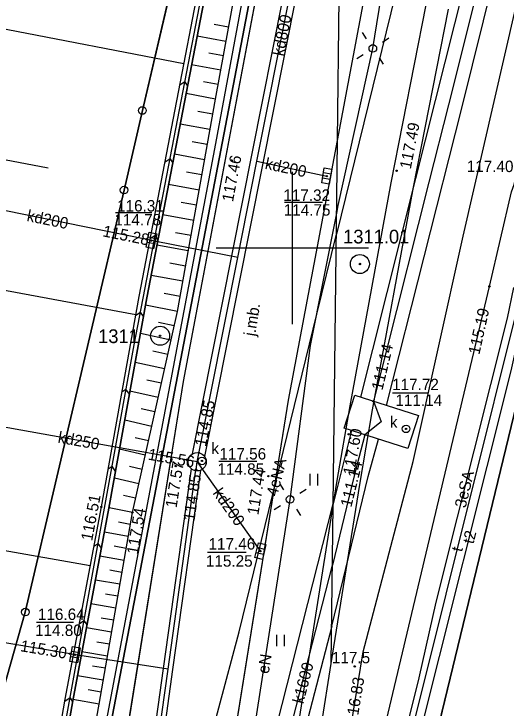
# Model space of a CAD drawing. Extents: x 6424617 to 6425697, y 5665845 to 5667190.
# Drawn here: x 6425281.73 to 6425314.04, y 5666069.81 to 5666115.36 of the extents above; entities that cross this region are included whole.
import ezdxf

# ---------------------------------------------------------------- set-up
doc = ezdxf.new("R2010")
doc.units = 0
for name, color, linetype in [('Warstwa 1', 7, 'Continuous'), ('Warstwa 10', 7, 'Continuous'), ('Warstwa 11', 7, 'Continuous'), ('Warstwa 12', 7, 'Continuous'), ('Warstwa 13', 7, 'Continuous'), ('Warstwa 14', 7, 'Continuous'), ('Warstwa 15', 7, 'Continuous'), ('Warstwa 16', 7, 'Continuous'), ('Warstwa 2', 7, 'Continuous'), ('Warstwa 20', 7, 'Continuous'), ('Warstwa 21', 7, 'Continuous'), ('Warstwa 25', 7, 'Continuous'), ('Warstwa 3', 7, 'Continuous'), ('Warstwa 4', 7, 'Continuous'), ('Warstwa 5', 7, 'Continuous'), ('Warstwa 6', 7, 'Continuous'), ('Warstwa 61', 7, 'Continuous'), ('Warstwa 63', 7, 'Continuous'), ('Warstwa 8', 7, 'Continuous'), ('Warstwa 9', 7, 'Continuous')]:
    doc.layers.add(name, color=color, linetype=linetype)

msp = doc.modelspace()

# ---------------------------------------------------------------- linework, layer by layer
at = {"layer": 'Warstwa 1'}
for p, q in [((6425290.169, 5666109.024), (6425305.245, 5666173.41)), ((6425290.169, 5666109.024), (6425305.245, 5666173.41)), ((6425286.06, 5666058.16), (6425302.03, 5666141.46)), ((6425286.06, 5666058.16), (6425302.03, 5666141.46)), ((6425307.383, 5666059.502), (6425320.3, 5666112.75)), ((6425307.383, 5666059.502), (6425320.3, 5666112.75)), ((6425288.966, 5666103.799), (6425290.169, 5666109.024)), ((6425288.966, 5666103.799), (6425290.169, 5666109.024)), ((6425282.481, 5666076.105), (6425288.966, 5666103.799)), ((6425282.481, 5666076.105), (6425288.966, 5666103.799)), ((6425255.27, 5665979.789), (6425282.481, 5666076.105)), ((6425255.27, 5665979.789), (6425282.481, 5666076.105))]:
    msp.add_line(p, q, dxfattribs=at)
at = {"layer": 'Warstwa 10'}
msp.add_lwpolyline([(6425314.516, 5666097.411), (6425314.113, 5666095.387), (6425310.83, 5666082.329), (6425309.435, 5666076.765), (6425308.31, 5666071.803), (6425306.533, 5666064.673)], dxfattribs=at)
for centre in [(6425290.169, 5666109.024), (6425290.169, 5666109.024), (6425288.966, 5666103.799), (6425288.966, 5666103.799), (6425282.481, 5666076.105), (6425282.481, 5666076.105)]:
    msp.add_circle(centre, 0.25, dxfattribs=at)
at = {"layer": 'Warstwa 12'}
for points in [[(6425356.755, 5666314.072), (6425356.356, 5666313.569), (6425355.427, 5666312.144), (6425353.968, 5666309.323), (6425353.212, 5666307.524), (6425352.198, 5666303.99), (6425347.133, 5666282.751), (6425341.052, 5666256.95), (6425335.408, 5666233.137), (6425330.853, 5666214.001), (6425330.672, 5666213.055), (6425324.956, 5666189.604), (6425319.081, 5666166.023), (6425313.019, 5666142.093), (6425302.902, 5666100.914)], [(6425305.154, 5666064.69), (6425312.938, 5666097.478), (6425314.389, 5666103.694), (6425314.577, 5666104.157), (6425322.215, 5666136.517), (6425325.077, 5666148.728), (6425327.095, 5666157.317), (6425332.422, 5666179.712), (6425334.472, 5666188.347), (6425337.66, 5666202.127), (6425337.727, 5666202.623), (6425340.397, 5666213.727), (6425347.877, 5666245.554), (6425350.108, 5666255.243), (6425354.52, 5666274.46), (6425358.124, 5666289.983), (6425360.543, 5666300.182), (6425364.084, 5666313.984)], [(6425302.996, 5666064.716), (6425303.371, 5666066.959), (6425303.474, 5666067.683), (6425303.814, 5666068.412), (6425304.651, 5666073.489), (6425307.939, 5666085.989), (6425311.229, 5666100.781), (6425315.998, 5666121.507), (6425320.84, 5666138.568), (6425327.293, 5666165.729), (6425330.741, 5666179.714), (6425331.41, 5666183.678), (6425331.223, 5666184.439), (6425337.86, 5666212.626), (6425344.087, 5666240.981), (6425358.931, 5666300.334), (6425358.838, 5666300.979)], [(6425338.063, 5666190.341), (6425337.711, 5666188.983), (6425319.81, 5666116.414), (6425319.643, 5666115.857), (6425319.556, 5666115.245), (6425306.92, 5666064.668)], [(6425307.484, 5666064.661), (6425308.087, 5666066.909), (6425314.371, 5666091.949), (6425319.287, 5666114.171), (6425319.45, 5666115.139), (6425319.807, 5666115.746), (6425319.784, 5666116.517), (6425320.436, 5666118.136), (6425328.2, 5666147.128), (6425329.097, 5666150.261), (6425330.794, 5666156.413), (6425337.552, 5666188.452), (6425337.922, 5666190.227)], [(6425327.353, 5666180.631), (6425325.599, 5666173.711), (6425322.908, 5666163.318), (6425318.178, 5666144.632), (6425313.866, 5666127.482), (6425308.085, 5666104.552), (6425305.278, 5666093.33), (6425304.482, 5666090.216)], [(6425306.182, 5666089.671), (6425311.135, 5666109.171), (6425315.382, 5666126.297), (6425321.264, 5666149.87), (6425326.891, 5666171.984), (6425329.037, 5666180.221)], [(6425302.918, 5666102.284), (6425303.02, 5666102.8), (6425305.29, 5666113.1), (6425306.78, 5666122.29), (6425308.64, 5666130.82), (6425311.48, 5666142.47)], [(6425293.458, 5666086.488), (6425303.327, 5666136.175)], [(6425303.274, 5666131.781), (6425294.242, 5666086.327)], [(6425297.68, 5666105.69), (6425301.96, 5666104.78), (6425302.27, 5666104.72)], [(6425296.43, 5666099.38), (6425291.07, 5666100.43), (6425290.76, 5666100.49), (6425290.45, 5666100.56), (6425275.68, 5666103.55), (6425275.43, 5666103.59)], [(6425296.951, 5666064.788), (6425299.86, 5666083.5), (6425301.2, 5666093.6), (6425302.918, 5666102.284)], [(6425293.843, 5666064.826), (6425296.519, 5666074.821), (6425301.605, 5666095.648), (6425302.902, 5666100.914)], [(6425293.76, 5666085.97), (6425293.07, 5666086.1), (6425273.37, 5666089.61), (6425273.13, 5666089.66), (6425272.88, 5666089.7), (6425256.05, 5666092.76), (6425255.56, 5666092.84)], [(6425303.879, 5666088.032), (6425302.688, 5666083.213)], [(6425302.591, 5666075.179), (6425304.993, 5666085.009), (6425305.663, 5666087.461)], [(6425293.76, 5666085.97), (6425294.16, 5666085.4), (6425297.76, 5666080.31), (6425297.91, 5666080.11)], [(6425290.508, 5666064.866), (6425291.553, 5666072.411), (6425293.388, 5666085.499)], [(6425293.982, 5666085.413), (6425293.957, 5666085.238), (6425292.147, 5666072.329), (6425291.112, 5666064.859)], [(6425298.01, 5666064.782), (6425302.688, 5666083.213)], [(6425291.85, 5666072.37), (6425286.05, 5666073.26), (6425285.74, 5666073.31), (6425285.42, 5666073.37), (6425271.51, 5666075.71), (6425270.62, 5666075.95), (6425270.38, 5666076.01)], [(6425302.591, 5666075.179), (6425299.882, 5666064.753)]]:
    msp.add_lwpolyline(points, dxfattribs=at)
at = {"layer": 'Warstwa 13'}
msp.add_circle((6425304.1, 5666072.544), 0.045, dxfattribs=at)
at = {"layer": 'Warstwa 14'}
for p, q in [((6425301.986, 5666102.979), (6425299.485, 5666102.979)), ((6425290.784, 5666102.311), (6425288.4, 5666102.311)), ((6425306.586, 5666090.502), (6425308.901, 5666090.502)), ((6425297.682, 5666085.994), (6425295.19, 5666085.994)), ((6425296.977, 5666080.023), (6425294.437, 5666080.023)), ((6425285.654, 5666075.426), (6425283.209, 5666075.426))]:
    msp.add_line(p, q, dxfattribs=at)
for centre in [(6425302.27, 5666104.72), (6425290.45, 5666100.56), (6425290.76, 5666100.49), (6425312.938, 5666097.478), (6425305.332, 5666089.944), (6425307.471, 5666088.132), (6425304.771, 5666087.747), (6425293.877, 5666086.558), (6425293.07, 5666086.1), (6425294.07, 5666086.03), (6425293.686, 5666085.456), (6425297.91, 5666080.11), (6425285.42, 5666073.37), (6425285.74, 5666073.31)]:
    msp.add_circle(centre, 0.045, dxfattribs=at)
at = {"layer": 'Warstwa 16'}
msp.add_lwpolyline([(6425304.103, 5666090.337), (6425308.281, 5666088.999), (6425307.591, 5666086.844), (6425303.413, 5666088.181)], close=True, dxfattribs=at)
msp.add_circle((6425293.76, 5666085.97), 0.6, dxfattribs=at)
at = {"layer": 'Warstwa 2'}
msp.add_lwpolyline([(6425287.05, 5666064.908), (6425294.996, 5666106.867), (6425297.934, 5666122.779), (6425301.472, 5666140.901), (6425303.473, 5666148.344)], dxfattribs=at)
for centre in [(6425305.29, 5666113.1), (6425299.86, 5666083.5)]:
    msp.add_circle(centre, 0.25, dxfattribs=at)
at = {"layer": 'Warstwa 20'}
msp.add_lwpolyline([(6425286.419, 5666064.915), (6425287.329, 5666070.063), (6425289.507, 5666082.648), (6425292.466, 5666095.829), (6425294.958, 5666109.778), (6425297.731, 5666124.833), (6425300.578, 5666139.596), (6425301.41, 5666145.193), (6425303.155, 5666153.775), (6425303.561, 5666155.601)], dxfattribs=at)
at = {"layer": 'Warstwa 21'}
for points in [[(6425284.15, 5666064.943), (6425285.094, 5666070.383), (6425287.473, 5666083.015), (6425289.953, 5666096.824), (6425292.425, 5666109.664), (6425295.439, 5666125.345), (6425298.151, 5666139.24), (6425301.019, 5666154.043), (6425303.644, 5666167.55), (6425303.709, 5666167.856)], [(6425284.664, 5666064.936), (6425285.593, 5666070.294), (6425287.971, 5666082.926), (6425290.452, 5666096.735), (6425292.924, 5666109.575), (6425295.938, 5666125.256), (6425298.65, 5666139.151), (6425301.518, 5666153.954), (6425303.675, 5666165.039)]]:
    msp.add_lwpolyline(points, dxfattribs=at)
at = {"layer": 'Warstwa 25'}
for centre in [(6425296.026, 5666105.748), (6425306.846, 5666105.072), (6425303.713, 5666087.778), (6425292.353, 5666085.686), (6425298.433, 5666085.027), (6425287.473, 5666083.015), (6425289.507, 5666082.648)]:
    msp.add_circle(centre, 0.045, dxfattribs=at)
at = {"layer": 'Warstwa 3'}
for centre, radius in [((6425304.44, 5666098.95), 0.625), ((6425304.44, 5666098.95), 0.045), ((6425291.33, 5666094.24), 0.625), ((6425291.33, 5666094.24), 0.045)]:
    msp.add_circle(centre, radius, dxfattribs=at)
at = {"layer": 'Warstwa 4'}
for p, q in [((6425302.545, 5666104.852), (6425302.052, 5666104.934)), ((6425302.488, 5666104.506), (6425301.995, 5666104.588)), ((6425291.04, 5666100.611), (6425290.55, 5666100.712)), ((6425290.97, 5666100.268), (6425290.48, 5666100.369)), ((6425298.193, 5666080.224), (6425297.706, 5666080.337)), ((6425298.114, 5666079.883), (6425297.627, 5666079.996)), ((6425286.017, 5666073.439), (6425285.524, 5666073.526)), ((6425285.956, 5666073.094), (6425285.463, 5666073.181))]:
    msp.add_line(p, q, dxfattribs=at)
for points in [[(6425304.876, 5666113.726), (6425304.601, 5666114.143)], [(6425305.916, 5666113.514), (6425306.333, 5666113.789)], [(6425304.664, 5666112.686), (6425304.247, 5666112.411)], [(6425305.704, 5666112.474), (6425305.979, 5666112.057)], [(6425299.45, 5666084.128), (6425299.176, 5666084.546)], [(6425300.488, 5666083.91), (6425300.906, 5666084.184)], [(6425299.232, 5666083.09), (6425298.814, 5666082.816)], [(6425300.27, 5666082.872), (6425300.544, 5666082.454)]]:
    msp.add_lwpolyline(points, dxfattribs=at)
for points in [[(6425302.598, 5666105.172), (6425302.435, 5666104.186), (6425301.942, 5666104.268), (6425302.105, 5666105.254)], [(6425291.105, 5666100.93), (6425290.905, 5666099.95), (6425290.415, 5666100.05), (6425290.615, 5666101.03)], [(6425298.266, 5666080.541), (6425298.041, 5666079.566), (6425297.554, 5666079.679), (6425297.779, 5666080.654)], [(6425286.073, 5666073.759), (6425285.899, 5666072.774), (6425285.407, 5666072.861), (6425285.581, 5666073.846)]]:
    msp.add_lwpolyline(points, close=True, dxfattribs=at)
for centre in [(6425307.471, 5666088.132), (6425294.07, 5666086.03)]:
    msp.add_circle(centre, 0.25, dxfattribs=at)
at = {"layer": 'Warstwa 5'}
for p, q in [((6425302.975, 5666107.06), (6425304.73, 5666116.364)), ((6425306.483, 5666104.278), (6425308.784, 5666115.961)), ((6425299.763, 5666090.025), (6425302.975, 5666107.06)), ((6425302.687, 5666083.095), (6425302.975, 5666107.06)), ((6425302.687, 5666083.095), (6425302.975, 5666107.06)), ((6425303.798, 5666089.632), (6425306.483, 5666104.278)), ((6425295.704, 5666064.803), (6425299.763, 5666090.025)), ((6425302.949, 5666084.746), (6425303.798, 5666089.632)), ((6425301.178, 5666084.424), (6425301.178, 5666085.174)), ((6425301.678, 5666084.424), (6425301.678, 5666085.174)), ((6425302.687, 5666083.095), (6425302.949, 5666084.746)), ((6425299.771, 5666064.754), (6425302.687, 5666083.095)), ((6425298.993, 5666073.869), (6425298.993, 5666074.619)), ((6425299.493, 5666073.869), (6425299.493, 5666074.619))]:
    msp.add_line(p, q, dxfattribs=at)
at = {"layer": 'Warstwa 6'}
for points in [[(6425325.89, 5666241.74), (6425306.64, 5666159.22), (6425302.03, 5666141.46), (6425286.06, 5666058.16), (6425282.55, 5666028.38), (6425277.55, 5665972.9), (6425261.42, 5665964.23), (6425258.752, 5665937.662), (6425276.622, 5665932.707), (6425278.506, 5665940.485), (6425294.186, 5666005.104), (6425300.721, 5666032.019), (6425302.837, 5666040.775), (6425307.383, 5666059.502), (6425320.3, 5666112.75), (6425321.48, 5666117.61), (6425331.55, 5666159.11), (6425352.539, 5666245.598)], [(6425312.278, 5666201.804), (6425305.245, 5666173.41), (6425290.169, 5666109.024), (6425288.966, 5666103.799), (6425282.481, 5666076.105), (6425255.27, 5665979.789), (6425246.948, 5665948.976), (6425244.899, 5665943.26), (6425258.752, 5665937.662), (6425261.42, 5665964.23), (6425277.55, 5665972.9), (6425282.55, 5666028.38), (6425286.06, 5666058.16), (6425302.03, 5666141.46), (6425306.64, 5666159.22), (6425325.89, 5666241.74)], [(6425242.84, 5666212.49), (6425237.49, 5666195.18), (6425235.64, 5666175.69), (6425221.4, 5666109.24), (6425216.06, 5666092.43), (6425215.14, 5666072.15), (6425206.5, 5666014.74), (6425201.44, 5665996.89), (6425200.56, 5665980.59), (6425215.3, 5665971.39), (6425213.05, 5665952.08), (6425244.899, 5665943.26), (6425246.948, 5665948.976), (6425255.27, 5665979.789), (6425282.481, 5666076.105), (6425288.966, 5666103.799), (6425290.169, 5666109.024), (6425305.245, 5666173.41), (6425312.278, 5666201.804)], [(6425302.975, 5666107.06), (6425304.73, 5666116.364), (6425309.12, 5666137.14)], [(6425288.629, 5666064.889), (6425292.873, 5666091.23), (6425297.873, 5666117.758), (6425300.583, 5666130.433)], [(6425295.704, 5666064.803), (6425299.763, 5666090.025), (6425302.975, 5666107.06)]]:
    msp.add_lwpolyline(points, dxfattribs=at)
msp.add_lwpolyline([(6425320.3, 5666112.75), (6425307.383, 5666059.502), (6425314.293, 5666045.457), (6425322.659, 5666093.11), (6425326.25, 5666111.31)], close=True, dxfattribs=at)
at = {"layer": 'Warstwa 61'}
for points in [[(6425339.763, 5666232.165), (6425339.761, 5666232.156), (6425339.742, 5666231.982), (6425339.674, 5666231.816), (6425339.52, 5666231.124), (6425339.474, 5666230.402), (6425328.534, 5666181.84), (6425328.383, 5666181.129), (6425328.195, 5666180.427), (6425326.245, 5666172.848), (6425323.743, 5666163.106), (6425320.437, 5666150.079), (6425319.015, 5666144.423), (6425314.624, 5666126.89), (6425310.249, 5666109.394), (6425308.966, 5666104.328), (6425306.139, 5666093.111), (6425305.332, 5666089.944), (6425305.847, 5666088.59), (6425304.771, 5666087.747), (6425304.116, 5666085.226), (6425303.568, 5666082.998), (6425302.64, 5666079.196)], [(6425293.76, 5666085.97), (6425296.43, 5666099.38), (6425297.68, 5666105.69), (6425301.89, 5666126.87), (6425302.55, 5666130.18), (6425303.301, 5666133.978)], [(6425290.81, 5666064.863), (6425290.815, 5666064.9), (6425291.85, 5666072.37), (6425293.66, 5666085.28), (6425293.686, 5666085.456), (6425293.76, 5666085.97)], [(6425298.946, 5666064.768), (6425302.64, 5666079.196)]]:
    msp.add_lwpolyline(points, dxfattribs=at)
at = {"layer": 'Warstwa 63'}
for p, q in [((6425300, 5666105), (6425300, 5666095)), ((6425305, 5666100), (6425295, 5666100))]:
    msp.add_line(p, q, dxfattribs=at)
at = {"layer": 'Warstwa 8'}
for p, q in [((6425302.975, 5666107.06), (6425303.407, 5666142.883)), ((6425302.975, 5666107.06), (6425303.407, 5666142.883)), ((6425292.873, 5666091.23), (6425297.873, 5666117.758)), ((6425302.975, 5666107.06), (6425304.73, 5666116.364)), ((6425299.763, 5666090.025), (6425302.975, 5666107.06)), ((6425288.629, 5666064.889), (6425292.873, 5666091.23)), ((6425295.704, 5666064.803), (6425299.763, 5666090.025))]:
    msp.add_line(p, q, dxfattribs=at)
for points in [[(6425356.755, 5666314.072), (6425356.356, 5666313.569), (6425355.427, 5666312.144), (6425353.968, 5666309.323), (6425353.212, 5666307.524), (6425352.198, 5666303.99), (6425347.133, 5666282.751), (6425341.052, 5666256.95), (6425335.408, 5666233.137), (6425330.853, 5666214.001), (6425330.672, 5666213.055), (6425324.956, 5666189.604), (6425319.081, 5666166.023), (6425313.019, 5666142.093), (6425302.902, 5666100.914)], [(6425293.843, 5666064.827), (6425296.519, 5666074.821), (6425301.605, 5666095.648), (6425302.901, 5666100.912)]]:
    msp.add_lwpolyline(points, dxfattribs=at)
at = {"layer": 'Warstwa 9'}
for p, q in [((6425289.616, 5666093.638), (6425297.415, 5666134.039)), ((6425306.483, 5666104.278), (6425308.784, 5666115.961)), ((6425307.958, 5666104.002), (6425310.259, 5666115.664)), ((6425278.186, 5666114.943), (6425292.896, 5666112.112)), ((6425295.824, 5666114.483), (6425294.879, 5666114.658)), ((6425295.651, 5666113.542), (6425293.753, 5666113.892)), ((6425295.478, 5666112.601), (6425294.525, 5666112.777)), ((6425295.305, 5666111.66), (6425293.392, 5666112.013)), ((6425292.626, 5666110.707), (6425292.954, 5666110.93)), ((6425293.133, 5666110.665), (6425292.954, 5666110.93)), ((6425295.132, 5666110.719), (6425294.171, 5666110.895)), ((6425294.958, 5666109.778), (6425293.03, 5666110.129)), ((6425294.78, 5666108.782), (6425293.809, 5666108.957)), ((6425294.602, 5666107.785), (6425292.647, 5666108.135)), ((6425294.424, 5666106.789), (6425293.44, 5666106.965)), ((6425276.636, 5666106.656), (6425283.976, 5666105.263)), ((6425294.246, 5666105.793), (6425292.264, 5666106.148)), ((6425291.655, 5666105.662), (6425291.98, 5666105.882)), ((6425292.161, 5666105.614), (6425291.98, 5666105.882)), ((6425294.068, 5666104.796), (6425293.07, 5666104.975)), ((6425303.798, 5666089.632), (6425306.483, 5666104.278)), ((6425293.89, 5666103.8), (6425291.881, 5666104.159)), ((6425305.273, 5666089.375), (6425307.958, 5666104.002)), ((6425293.712, 5666102.804), (6425292.701, 5666102.984)), ((6425293.534, 5666101.807), (6425291.499, 5666102.171)), ((6425290.683, 5666100.617), (6425291.006, 5666100.835)), ((6425291.189, 5666100.564), (6425291.006, 5666100.835)), ((6425293.356, 5666100.81), (6425292.332, 5666100.994)), ((6425293.178, 5666099.814), (6425291.116, 5666100.183)), ((6425293, 5666098.818), (6425291.962, 5666099.004)), ((6425275.086, 5666098.368), (6425289.738, 5666095.629)), ((6425292.822, 5666097.822), (6425290.733, 5666098.196)), ((6425292.644, 5666096.826), (6425291.596, 5666097.025)), ((6425292.466, 5666095.829), (6425290.365, 5666096.253)), ((6425289.73, 5666095.584), (6425290.031, 5666095.788)), ((6425290.229, 5666095.495), (6425290.031, 5666095.788)), ((6425292.254, 5666094.888), (6425291.226, 5666095.106)), ((6425292.043, 5666093.946), (6425290.032, 5666094.398)), ((6425284.407, 5666064.94), (6425289.616, 5666093.638)), ((6425291.832, 5666093.004), (6425290.846, 5666093.226)), ((6425291.621, 5666092.063), (6425289.69, 5666092.497)), ((6425291.41, 5666091.122), (6425290.464, 5666091.334)), ((6425288.827, 5666090.553), (6425289.089, 5666090.734)), ((6425289.315, 5666090.408), (6425289.089, 5666090.734)), ((6425291.198, 5666090.18), (6425289.349, 5666090.595)), ((6425290.987, 5666089.238), (6425290.082, 5666089.442)), ((6425302.949, 5666084.746), (6425303.798, 5666089.632)), ((6425304.435, 5666084.489), (6425305.273, 5666089.375)), ((6425290.775, 5666088.297), (6425289.007, 5666088.694)), ((6425290.564, 5666087.356), (6425289.7, 5666087.55)), ((6425290.352, 5666086.414), (6425288.666, 5666086.793)), ((6425287.92, 5666085.502), (6425288.171, 5666085.677)), ((6425288.405, 5666085.339), (6425288.171, 5666085.677)), ((6425290.141, 5666085.472), (6425289.318, 5666085.658)), ((6425289.93, 5666084.531), (6425288.324, 5666084.892)), ((6425302.687, 5666083.095), (6425302.949, 5666084.746)), ((6425302.562, 5666072.726), (6425304.435, 5666084.489)), ((6425289.718, 5666083.59), (6425288.934, 5666083.756)), ((6425289.507, 5666082.648), (6425287.976, 5666082.952)), ((6425299.771, 5666064.754), (6425302.687, 5666083.095)), ((6425302.562, 5666072.726), (6425302.687, 5666083.095)), ((6425302.562, 5666072.726), (6425302.687, 5666083.095)), ((6425289.371, 5666081.862), (6425288.598, 5666082.005)), ((6425271.986, 5666081.794), (6425286.746, 5666079.154)), ((6425289.235, 5666081.075), (6425287.674, 5666081.346)), ((6425286.987, 5666080.435), (6425287.253, 5666080.619)), ((6425287.476, 5666080.297), (6425287.253, 5666080.619)), ((6425289.098, 5666080.288), (6425288.312, 5666080.425)), ((6425288.962, 5666079.502), (6425287.378, 5666079.777)), ((6425288.826, 5666078.716), (6425288.028, 5666078.854)), ((6425288.69, 5666077.929), (6425287.083, 5666078.208)), ((6425288.554, 5666077.142), (6425287.744, 5666077.283)), ((6425288.418, 5666076.356), (6425286.787, 5666076.638)), ((6425286.029, 5666075.349), (6425286.335, 5666075.561)), ((6425286.531, 5666075.278), (6425286.335, 5666075.561)), ((6425288.282, 5666075.569), (6425287.461, 5666075.711)), ((6425288.146, 5666074.782), (6425286.492, 5666075.069)), ((6425288.01, 5666073.996), (6425287.177, 5666074.14)), ((6425287.874, 5666073.209), (6425286.196, 5666073.5)), ((6425287.738, 5666072.422), (6425286.893, 5666072.569)), ((6425301.289, 5666064.736), (6425302.562, 5666072.726)), ((6425287.601, 5666071.636), (6425285.901, 5666071.931)), ((6425287.465, 5666070.85), (6425286.609, 5666070.999)), ((6425285.074, 5666070.265), (6425285.417, 5666070.503)), ((6425285.587, 5666070.258), (6425285.417, 5666070.503)), ((6425287.329, 5666070.063), (6425285.606, 5666070.364))]:
    msp.add_line(p, q, dxfattribs=at)
for points in [[(6425269.154, 5666065.123), (6425284.15, 5666064.943), (6425285.094, 5666070.383), (6425287.473, 5666083.015), (6425289.953, 5666096.824), (6425292.425, 5666109.664), (6425295.439, 5666125.345), (6425298.151, 5666139.24), (6425301.019, 5666154.043), (6425303.644, 5666167.55), (6425303.709, 5666167.856), (6425304.533, 5666236.23), (6425302.17, 5666226.116), (6425300.739, 5666219.97), (6425298.078, 5666208.314), (6425294.248, 5666191.248), (6425287.783, 5666161.685), (6425286.527, 5666155.855), (6425285.272, 5666150.026), (6425280.498, 5666126.655), (6425278.186, 5666114.943), (6425271.986, 5666081.794)], [(6425284.15, 5666064.943), (6425285.094, 5666070.383), (6425287.473, 5666083.015), (6425289.953, 5666096.824), (6425292.425, 5666109.664), (6425295.439, 5666125.345), (6425298.151, 5666139.24), (6425301.019, 5666154.043), (6425303.644, 5666167.55), (6425303.709, 5666167.856), (6425303.675, 5666165.039), (6425301.518, 5666153.954), (6425298.65, 5666139.151), (6425295.938, 5666125.256), (6425292.924, 5666109.575), (6425290.452, 5666096.735), (6425287.971, 5666082.926), (6425285.593, 5666070.294), (6425284.664, 5666064.936)], [(6425286.419, 5666064.915), (6425287.329, 5666070.063), (6425289.507, 5666082.648), (6425292.466, 5666095.829), (6425294.958, 5666109.778), (6425297.731, 5666124.833), (6425300.578, 5666139.596), (6425301.41, 5666145.193), (6425303.155, 5666153.775), (6425303.561, 5666155.601), (6425303.675, 5666165.039), (6425301.518, 5666153.954), (6425298.65, 5666139.151), (6425295.938, 5666125.256), (6425292.924, 5666109.575), (6425290.452, 5666096.735), (6425287.971, 5666082.926), (6425285.593, 5666070.294), (6425284.664, 5666064.936)]]:
    msp.add_lwpolyline(points, close=True, dxfattribs=at)

# ---------------------------------------------------------------- texts
at = {"layer": 'Warstwa 11'}
msp.add_text('3eSA', height=0.75, rotation=76.5815, dxfattribs=at).set_placement((6425311.374, 5666082.894))
at = {"layer": 'Warstwa 13'}
for s, rotation, p in [('kd800', 78.7645, (6425299.426, 5666112.552)), ('kd200', 347.9974, (6425298.169, 5666105.202)), ('kd200', 348.5531, (6425282.538, 5666101.779)), ('kd250', 349.8996, (6425284.58, 5666087.232)), ('4eNA', 75.8195, (6425299.017, 5666083.661)), ('kd200', 305.2719, (6425294.753, 5666083.912)), ('t2', 75.9112, (6425311.894, 5666080.537)), ('t', 76.6618, (6425311.143, 5666080.021)), ('eN', 81.1652, (6425298.456, 5666072.028)), ('k1600', 75.4356, (6425300.724, 5666070.048))]:
    msp.add_text(s, height=0.75, rotation=rotation, dxfattribs=at).set_placement(p)
msp.add_text('117.5', height=0.75, dxfattribs=at).set_placement((6425302.603, 5666072.748))
at = {"layer": 'Warstwa 14'}
for s, p in [('114.75', (6425299.441, 5666102.122)), ('114.78', (6425288.327, 5666101.479)), ('111.14', (6425306.77, 5666089.629)), ('114.85', (6425295.09, 5666085.119)), ('115.25', (6425294.334, 5666079.087)), ('114.80', (6425283.12, 5666074.538))]:
    msp.add_text(s, height=0.75, dxfattribs=at).set_placement(p)
for s, rotation, p in [('115.28', 348.5531, (6425287.522, 5666100.771)), ('115.19', 77.5212, (6425312.28, 5666092.962)), ('111.14', 76.5071, (6425305.916, 5666090.619)), ('114.85', 78.753, (6425294.335, 5666086.923)), ('115.56', 349.8996, (6425290.491, 5666086.118)), ('111.14', 76.0029, (6425303.876, 5666082.948)), ('114.85', 82.0189, (6425293.586, 5666082.055)), ('115.30', 350.4496, (6425282.118, 5666073.546)), ('116.83', 80.6381, (6425304.239, 5666068.745))]:
    msp.add_text(s, height=0.75, rotation=rotation, dxfattribs=at).set_placement(p)
at = {"layer": 'Warstwa 15'}
for s, p in [('117.40', (6425311.453, 5666104.983)), ('117.32', (6425299.416, 5666103.094)), ('116.31', (6425288.503, 5666102.395)), ('117.72', (6425306.555, 5666090.671)), ('117.56', (6425295.22, 5666086.119)), ('117.46', (6425294.503, 5666080.21)), ('116.64', (6425283.31, 5666075.591))]:
    msp.add_text(s, height=0.75, dxfattribs=at).set_placement(p)
at = {"layer": 'Warstwa 25'}
for s, rotation, p in [('117.49', 78.8562, (6425307.778, 5666105.14)), ('117.46', 79.326, (6425296.11, 5666102.992)), ('117.60', 80.1453, (6425304.06, 5666085.059)), ('117.57', 80.8501, (6425292.406, 5666082.912)), ('117.44', 80.8558, (6425297.774, 5666082.449)), ('116.51', 79.3317, (6425286.866, 5666080.738)), ('117.54', 80.1797, (6425289.863, 5666079.85))]:
    msp.add_text(s, height=0.75, rotation=rotation, dxfattribs=at).set_placement(p)
at = {"layer": 'Warstwa 4'}
for s, p in [('1311.01', (6425303.337, 5666100.298)), ('1311', (6425287.257, 5666093.761))]:
    msp.add_text(s, height=0.9, dxfattribs=at).set_placement(p)
at = {"layer": 'Warstwa 5'}
for p in [(6425306.408, 5666088.199), (6425294.694, 5666086.476)]:
    msp.add_text('k', height=0.75, dxfattribs=at).set_placement(p)
at = {"layer": 'Warstwa 8'}
msp.add_text('j.mb.', height=0.75, rotation=80.8558, dxfattribs=at).set_placement((6425297.557, 5666094.18))

doc.saveas('drawing.dxf')
